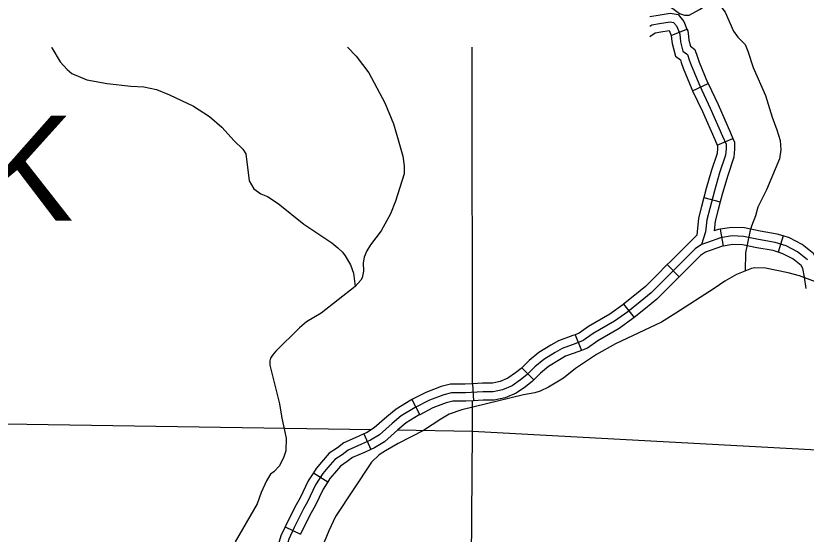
# Model space of a CAD drawing. Extents: x 1373862 to 1376999, y 1168398 to 1170455.
# Drawn here: x 1375797.1 to 1375936.3, y 1169304 to 1169395.2 of the extents above; entities that cross this region are included whole.
import ezdxf

# ---------------------------------------------------------------- set-up
doc = ezdxf.new("R2010")
doc.units = 0
for name, color, linetype in [('Level 32', 7, 'Continuous'), ('Level 35', 7, 'Continuous'), ('Level 45', 7, 'Continuous'), ('Level 5', 7, 'Continuous'), ('Level 8', 7, 'Continuous')]:
    doc.layers.add(name, color=color, linetype=linetype)

msp = doc.modelspace()

# ---------------------------------------------------------------- linework, layer by layer
at = {"layer": 'Level 32'}
for p, q in [((1375912.49, 1169391.71), (1375915.26, 1169392.86)), ((1375916.26, 1169382), (1375918.97, 1169383.28)), ((1375920.59, 1169372.41), (1375923.33, 1169373.63)), ((1375918.23, 1169363.24), (1375921.13, 1169362.47)), ((1375921.13, 1169357.63), (1375921.63, 1169354.67)), ((1375932.22, 1169356.45), (1375931.31, 1169353.59)), ((1375911.79, 1169351.41), (1375913.91, 1169349.29)), ((1375904.1, 1169344.44), (1375905.97, 1169342.1)), ((1375895.54, 1169339.08), (1375896.66, 1169336.3)), ((1375886.17, 1169333.26), (1375888.3, 1169331.14)), ((1375877.47, 1169330.45), (1375877.64, 1169327.46)), ((1375866.83, 1169327.68), (1375868.21, 1169325.01)), ((1375858.34, 1169321.62), (1375859.56, 1169318.88)), ((1375849.46, 1169314.81), (1375851.98, 1169313.18)), ((1375844.5, 1169305.28), (1375847.21, 1169303.99))]:
    msp.add_line(p, q, dxfattribs=at)
for points in [[(1375908.7, 1169395.07), (1375910.19, 1169395.3), (1375912.28, 1169395.65), (1375913.69, 1169395.41), (1375914.71, 1169394.19), (1375915.26, 1169392.86)], [(1375908.7, 1169393.35), (1375909.09, 1169393.61), (1375910.42, 1169393.82), (1375912.28, 1169394.13), (1375912.89, 1169394.03), (1375913.41, 1169393.41), (1375913.92, 1169392.17), (1375914.03, 1169391.35), (1375914.13, 1169390.62), (1375914.54, 1169388.98), (1375915.37, 1169388.36), (1375915.67, 1169387.43), (1375915.98, 1169386.5), (1375917.51, 1169382.87), (1375919.36, 1169378.95), (1375921.52, 1169374), (1375922.14, 1169372.61), (1375922.14, 1169371.79), (1375922.04, 1169370.65), (1375921.01, 1169367.56), (1375920.08, 1169364.37), (1375919.26, 1169361.28), (1375918.74, 1169359.32), (1375918.54, 1169357.16), (1375917.82, 1169354.98)], [(1375908.7, 1169391.55), (1375909.64, 1169392.18), (1375910.66, 1169392.34), (1375912.13, 1169392.58), (1375912.49, 1169391.71)], [(1375915.26, 1169392.86), (1375915.39, 1169392.56), (1375915.51, 1169391.55), (1375915.6, 1169390.91), (1375915.87, 1169389.85), (1375916.64, 1169389.27), (1375917.1, 1169387.9), (1375917.39, 1169387.03), (1375918.88, 1169383.48), (1375918.97, 1169383.28)], [(1375912.46, 1169391.78), (1375912.54, 1169391.15), (1375912.66, 1169390.34), (1375913.22, 1169388.1), (1375914.09, 1169387.44), (1375914.25, 1169386.95), (1375914.58, 1169385.97), (1375916.14, 1169382.26), (1375916.26, 1169382)], [(1375918.97, 1169383.28), (1375920.73, 1169379.57), (1375922.9, 1169374.61), (1375923.33, 1169373.63)], [(1375916.26, 1169382), (1375918, 1169378.33), (1375920.15, 1169373.4), (1375920.59, 1169372.41)], [(1375923.33, 1169373.63), (1375923.64, 1169372.93), (1375923.64, 1169371.72), (1375923.52, 1169370.34), (1375922.44, 1169367.11), (1375921.53, 1169363.97), (1375921.13, 1169362.47)], [(1375920.59, 1169372.41), (1375920.64, 1169372.29), (1375920.64, 1169371.86), (1375920.56, 1169370.96), (1375919.58, 1169368.01), (1375918.64, 1169364.78), (1375918.23, 1169363.24)], [(1375918.23, 1169363.24), (1375917.81, 1169361.66), (1375917.26, 1169359.59), (1375916.98, 1169356.6)], [(1375921.13, 1169362.47), (1375920.71, 1169360.9), (1375920.22, 1169359.06), (1375920.06, 1169357.33)], [(1375921.13, 1169357.63), (1375920.76, 1169357.57), (1375920.06, 1169357.33)], [(1375932.22, 1169356.45), (1375931.17, 1169356.78), (1375928.12, 1169357.32), (1375925.41, 1169357.87), (1375923.14, 1169357.97), (1375921.13, 1169357.63)], [(1375936.47, 1169352.27), (1375934.73, 1169353.67), (1375932.73, 1169354.71), (1375930.81, 1169355.33), (1375927.85, 1169355.85), (1375925.23, 1169356.37), (1375923.23, 1169356.46), (1375921.14, 1169356.11), (1375918.87, 1169355.33), (1375917.82, 1169354.98), (1375916.69, 1169354.19), (1375913.38, 1169350.87), (1375911.03, 1169348.52), (1375908.93, 1169346.42), (1375907.02, 1169344.85), (1375904.84, 1169343.11), (1375902.49, 1169341.45), (1375898.74, 1169339.27), (1375896.99, 1169338.05), (1375895.69, 1169337.52), (1375893.25, 1169336.65), (1375892.03, 1169335.95), (1375890.02, 1169334.73), (1375888.45, 1169333.42), (1375887.06, 1169332.02), (1375885.93, 1169331.15), (1375884.45, 1169330.1), (1375882.79, 1169329.41), (1375881.13, 1169329.06), (1375879.3, 1169329.06), (1375876.25, 1169328.88), (1375873.81, 1169328.88), (1375872.42, 1169328.53), (1375869.89, 1169327.57), (1375867.36, 1169326.26), (1375864.92, 1169324.78), (1375863.35, 1169323.47), (1375861.09, 1169321.46), (1375859.52, 1169320.5), (1375857.95, 1169319.81), (1375855.6, 1169318.76), (1375854.55, 1169317.97), (1375853.25, 1169317.1), (1375852.03, 1169315.7), (1375851.15, 1169314.66)], [(1375916.98, 1169356.6), (1375912.32, 1169351.93), (1375911.79, 1169351.41)], [(1375939.22, 1169347.67), (1375938.91, 1169349.73), (1375938.5, 1169351.87), (1375937.61, 1169353.29), (1375935.55, 1169354.93), (1375933.31, 1169356.1), (1375932.22, 1169356.45)], [(1375921.63, 1169354.67), (1375921.51, 1169354.65), (1375919.35, 1169353.91), (1375918.5, 1169353.62), (1375917.66, 1169353.03), (1375914.44, 1169349.81), (1375913.91, 1169349.29)], [(1375931.31, 1169353.59), (1375930.45, 1169353.87), (1375927.57, 1169354.37), (1375925.05, 1169354.88), (1375923.32, 1169354.95), (1375921.63, 1169354.67)], [(1375936.25, 1169347.22), (1375935.95, 1169349.23), (1375935.66, 1169350.75), (1375935.34, 1169351.26), (1375933.91, 1169352.41), (1375932.15, 1169353.32), (1375931.31, 1169353.59)], [(1375911.79, 1169351.41), (1375909.96, 1169349.58), (1375907.93, 1169347.54), (1375906.07, 1169346.02), (1375904.1, 1169344.44)], [(1375913.91, 1169349.29), (1375912.09, 1169347.46), (1375909.94, 1169345.31), (1375907.96, 1169343.69), (1375905.97, 1169342.1)], [(1375904.1, 1169344.44), (1375903.94, 1169344.31), (1375901.67, 1169342.71), (1375897.93, 1169340.53), (1375896.28, 1169339.37), (1375895.54, 1169339.08)], [(1375905.97, 1169342.1), (1375905.74, 1169341.91), (1375903.3, 1169340.19), (1375899.55, 1169338), (1375897.71, 1169336.72), (1375896.66, 1169336.3)], [(1375895.54, 1169339.08), (1375895.16, 1169338.93), (1375892.62, 1169338.02), (1375891.26, 1169337.24), (1375889.15, 1169335.95), (1375887.44, 1169334.53), (1375886.17, 1169333.26)], [(1375896.66, 1169336.3), (1375896.22, 1169336.12), (1375893.88, 1169335.28), (1375892.79, 1169334.66), (1375890.9, 1169333.51), (1375889.47, 1169332.31), (1375888.3, 1169331.14)], [(1375886.17, 1169333.26), (1375886.07, 1169333.15), (1375885.04, 1169332.36), (1375883.71, 1169331.42), (1375882.34, 1169330.84), (1375880.98, 1169330.56), (1375879.26, 1169330.56), (1375877.47, 1169330.45)], [(1375888.3, 1169331.14), (1375888.05, 1169330.9), (1375886.82, 1169329.94), (1375885.18, 1169328.79), (1375883.24, 1169327.97), (1375881.29, 1169327.56), (1375879.35, 1169327.56), (1375877.64, 1169327.46)], [(1375877.47, 1169330.45), (1375876.21, 1169330.38), (1375873.63, 1169330.38), (1375871.97, 1169329.97), (1375869.28, 1169328.94), (1375866.83, 1169327.68)], [(1375866.83, 1169327.68), (1375866.63, 1169327.57), (1375864.05, 1169326), (1375862.38, 1169324.61), (1375860.19, 1169322.67), (1375858.82, 1169321.84), (1375858.34, 1169321.62)], [(1375877.64, 1169327.46), (1375876.3, 1169327.38), (1375874, 1169327.38), (1375872.87, 1169327.1), (1375870.5, 1169326.2), (1375868.21, 1169325.01)], [(1375868.21, 1169325.01), (1375868.1, 1169324.96), (1375865.8, 1169323.56), (1375864.33, 1169322.33), (1375861.98, 1169320.25), (1375860.22, 1169319.17), (1375859.56, 1169318.88)], [(1375858.34, 1169321.62), (1375857.34, 1169321.18), (1375854.83, 1169320.06), (1375853.69, 1169319.2), (1375852.25, 1169318.24), (1375850.88, 1169316.68), (1375849.94, 1169315.55), (1375849.46, 1169314.81)], [(1375859.56, 1169318.88), (1375858.56, 1169318.44), (1375856.36, 1169317.46), (1375855.42, 1169316.75), (1375854.24, 1169315.96), (1375853.17, 1169314.73), (1375852.36, 1169313.77), (1375851.98, 1169313.18)], [(1375851.15, 1169314.66), (1375849.85, 1169312.65), (1375848.45, 1169309.68), (1375847.75, 1169308.46), (1375846.1, 1169305.15), (1375845.14, 1169303.14), (1375844.61, 1169301.36), (1375844.36, 1169300.17), (1375843.38, 1169297.66), (1375842.83, 1169294.52), (1375842.7, 1169287.4), (1375843.52, 1169283.84), (1375845.16, 1169279.6)], [(1375849.46, 1169314.81), (1375848.53, 1169313.38), (1375847.12, 1169310.37), (1375846.43, 1169309.17), (1375844.75, 1169305.8), (1375844.5, 1169305.28)], [(1375851.98, 1169313.18), (1375851.16, 1169311.92), (1375849.78, 1169308.99), (1375849.08, 1169307.75), (1375847.45, 1169304.49), (1375847.21, 1169303.99)], [(1375844.5, 1169305.28), (1375843.74, 1169303.68), (1375843.16, 1169301.73), (1375842.91, 1169300.6), (1375841.93, 1169298.07), (1375841.36, 1169294.83)]]:
    msp.add_lwpolyline(points, dxfattribs=at)
at = {"layer": 'Level 35'}
for points in [[(1375803.34, 1169389.67), (1375803.43, 1169389.53), (1375804.88, 1169387.11), (1375806.12, 1169385.73), (1375806.9, 1169385.04), (1375809.56, 1169383.93), (1375813.14, 1169383.26), (1375817.29, 1169382.79), (1375819.62, 1169382.69), (1375821.81, 1169382.21), (1375824.15, 1169381.31), (1375828.33, 1169379.27), (1375831.17, 1169377.46), (1375833.37, 1169375.59), (1375835.51, 1169373.18), (1375837.06, 1169371.73), (1375837.55, 1169370.89), (1375838.18, 1169366.17), (1375838.96, 1169364.72), (1375840.22, 1169363.84), (1375841.41, 1169363.38), (1375843.29, 1169362.15), (1375847.76, 1169358.5), (1375852.73, 1169355.24), (1375853.79, 1169354.37), (1375854.58, 1169353.6), (1375855.05, 1169352.97), (1375856, 1169351.4), (1375856.51, 1169349.89), (1375856.83, 1169347.55), (1375850.85, 1169342.9), (1375848.25, 1169341.37), (1375847.03, 1169340.29), (1375842.85, 1169336.2), (1375842.24, 1169335.51), (1375841.89, 1169334.95), (1375841.78, 1169334.5), (1375841.77, 1169333.74), (1375843.51, 1169326.93), (1375843.89, 1169324.42), (1375844.65, 1169320.88), (1375844.61, 1169318.67), (1375844.27, 1169317.57), (1375843.49, 1169315.99), (1375842.51, 1169314.97), (1375841.9, 1169314.56), (1375841.21, 1169313.36), (1375840.27, 1169311.34), (1375839.58, 1169309.33), (1375835.68, 1169302.65)], [(1375855.47, 1169389.67), (1375857.02, 1169388.1), (1375859.24, 1169385.15), (1375862.07, 1169379.87), (1375863.56, 1169376.17), (1375864.3, 1169373.76), (1375865.19, 1169370.48), (1375865.48, 1169368.82), (1375865.43, 1169367.36), (1375863.95, 1169362.58), (1375863.06, 1169360.36), (1375861.41, 1169357.37), (1375859.53, 1169354.87), (1375858.88, 1169353.84), (1375858.4, 1169352.71), (1375858.26, 1169351.72), (1375858.28, 1169350.28), (1375858.08, 1169349.07), (1375857.83, 1169348.67), (1375856.83, 1169347.55)]]:
    msp.add_lwpolyline(points, dxfattribs=at)
at = {"layer": 'Level 45'}
for points in [[(1375908.7, 1169399.02), (1375908.82, 1169398.93), (1375912.77, 1169396.45), (1375913.94, 1169395.59), (1375914.81, 1169395.29), (1375915.63, 1169395.3), (1375917.48, 1169396.29), (1375919.16, 1169397.42), (1375919.7, 1169397.59), (1375920.22, 1169397.48), (1375921.03, 1169397.04), (1375921.96, 1169395.83), (1375923.43, 1169392.51), (1375924.23, 1169391.44), (1375925.5, 1169390.12), (1375925.98, 1169388.98), (1375926.93, 1169386.09), (1375929.1, 1169381.18), (1375930.26, 1169377.35), (1375931.08, 1169375.14), (1375931.66, 1169373.26), (1375931.76, 1169371.6), (1375931.53, 1169370.05)], [(1375931.53, 1169370.05), (1375929.25, 1169364.55), (1375927.75, 1169361.53), (1375927.32, 1169359.99), (1375926.6, 1169358.19), (1375926.32, 1169357.19), (1375925.59, 1169353.51), (1375925.48, 1169350.29)], [(1375937.91, 1169348.39), (1375935.09, 1169349.43), (1375933.05, 1169349.96), (1375929.07, 1169350.81), (1375927.22, 1169350.84), (1375926.64, 1169350.72), (1375923.99, 1169349.65), (1375921.92, 1169348.5), (1375920.07, 1169347.19), (1375913.31, 1169342.86)], [(1375913.31, 1169342.86), (1375910.8, 1169341.31), (1375902.69, 1169337.47), (1375899.31, 1169335.59), (1375895.63, 1169333.12), (1375893.53, 1169331.46), (1375890.87, 1169329.83), (1375889.38, 1169329.12), (1375888.44, 1169328.87), (1375886.45, 1169328.51), (1375875.59, 1169325.88), (1375873.4, 1169325.08), (1375871.89, 1169324.21), (1375868.88, 1169322.22), (1375864.41, 1169319.94), (1375862.14, 1169318.67), (1375861.05, 1169317.97), (1375859.69, 1169316.67), (1375853.38, 1169307.12), (1375852.2, 1169304.57), (1375850.66, 1169300.9)]]:
    msp.add_lwpolyline(points, dxfattribs=at)
at = {"layer": 'Level 5'}
for points in [[(1375877.47, 1169330.45), (1375877.4, 1169389.67)], [(1375877.04, 1169261.71), (1375877.48, 1169322.08), (1375877.47, 1169327.45)], [(1375859.67, 1169322.35), (1375772.37, 1169323.67), (1375750.66, 1169323.59)], [(1376004.33, 1169316.92), (1375983.64, 1169316.28), (1375877.48, 1169322.08), (1375864.27, 1169322.28)]]:
    msp.add_lwpolyline(points, dxfattribs=at)

# ---------------------------------------------------------------- texts
at = {"layer": 'Level 8'}
msp.add_text('OZARK', height=18.48, dxfattribs=at).set_placement((1375722.11, 1169359.13))

doc.saveas('drawing.dxf')
